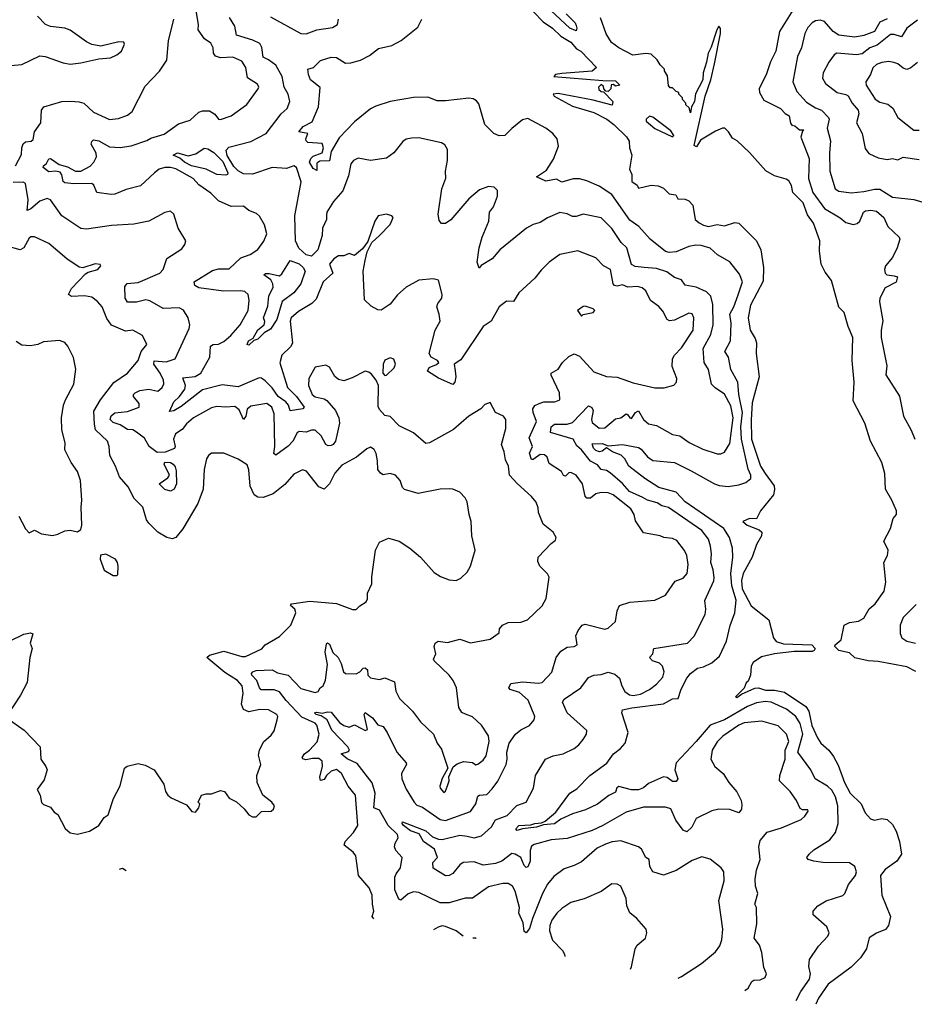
# Model space of a CAD drawing. Extents: x 1552294 to 1694791, y 811929 to 917222.
# Tile 457 of 643: x 1676322 to 1681327, y 826574 to 832082. Entities that reach past the tile are written whole.
import ezdxf

# ---------------------------------------------------------------- set-up
doc = ezdxf.new("R2010")
doc.units = 0

msp = doc.modelspace()

# ---------------------------------------------------------------- linework, layer by layer
at = {"layer": '0CON10XD'}
for points in [[(1680005.8, 826721.1), (1680025, 826730.6), (1680136.6, 826803.4), (1680215, 826868.6), (1680239.1, 826900.9), (1680250.4, 826935), (1680256.4, 826995), (1680232.9, 827155), (1680264.3, 827265), (1680262, 827315), (1680247.6, 827337.6), (1680185, 827386), (1680138.8, 827398.8), (1680085, 827379.5), (1679995, 827322.3), (1679925, 827296.7), (1679864.4, 827315), (1679847.5, 827345), (1679844.1, 827384.1), (1679826.1, 827396.1), (1679801.7, 827441.7), (1679783.8, 827455), (1679685, 827488.2), (1679636.9, 827483.1), (1679600.2, 827469.8), (1679552.5, 827447.5), (1679465, 827371.1), (1679425, 827350), (1679368.1, 827331.9), (1679310.5, 827289.5), (1679275, 827247.1), (1679246.4, 827193.6), (1679190.4, 827055), (1679175, 826997.5), (1679155, 826973.8), (1679145, 826982.5), (1679139.7, 827029.7), (1679115.5, 827085), (1679118.2, 827115), (1679095, 827206.7), (1679079.2, 827235), (1679055, 827249.5), (1679025, 827250), (1678945, 827230.8), (1678855, 827168.6), (1678815, 827167.5), (1678725, 827141.6), (1678675, 827142.5), (1678555, 827199.1), (1678525, 827203.9), (1678495, 827193.1), (1678455, 827156.2), (1678442.9, 827162.9), (1678420.5, 827215), (1678421.5, 827285), (1678427.9, 827305), (1678452.7, 827337.3), (1678462.2, 827395), (1678426.9, 827435), (1678419.3, 827455), (1678422.8, 827475), (1678438.9, 827505), (1678436.4, 827525), (1678383.4, 827575), (1678335, 827660), (1678303.3, 827673.3), (1678310.4, 827755), (1678293.4, 827813.4), (1678210.6, 827920.6), (1678155, 827948.3), (1678121.2, 827975), (1678161.8, 827988.2), (1678166.7, 827995), (1678158.8, 828015), (1678068.3, 828108.3), (1678042.3, 828165), (1678008.7, 828188.7), (1677981.5, 828195), (1677971.9, 828205), (1677985, 828208.4), (1678015, 828202.2), (1678045, 828210.2), (1678065, 828208.7), (1678111.2, 828151.2), (1678135, 828133.3), (1678164.7, 828125.3), (1678195, 828137.5), (1678235, 828116.7), (1678255, 828105.8), (1678267.6, 828112.4), (1678250, 828195), (1678255, 828205.7), (1678296.2, 828176.2), (1678325, 828137.1), (1678355, 828128), (1678378.9, 828095), (1678432.5, 827985), (1678483.6, 827925), (1678485.4, 827915), (1678459.2, 827865), (1678460, 827835), (1678485, 827777.8), (1678528.5, 827705), (1678545, 827688.8), (1678575, 827676.2), (1678675, 827608.4), (1678705, 827601.9), (1678845, 827653.5), (1678874.1, 827695.9), (1678885, 827738), (1678895.5, 827744.5), (1678935, 827748.5), (1678965, 827778.9), (1678998, 827822), (1679043.5, 827916.5), (1679050.3, 827945), (1679048.2, 827985), (1679061.1, 828035), (1679095.3, 828084.7), (1679125, 828108.9), (1679175, 828134.3), (1679200, 828165), (1679204.4, 828185), (1679166.2, 828276.2), (1679117.7, 828317.7), (1679065.7, 828335), (1679058.6, 828345), (1679070.8, 828369.2), (1679135, 828377.9), (1679225, 828370), (1679245, 828374.2), (1679298.6, 828431.4), (1679323.9, 828515), (1679349.8, 828550.2), (1679385, 828571.6), (1679425, 828576.7), (1679442, 828585), (1679434.3, 828635), (1679445.8, 828665), (1679468.8, 828695), (1679485, 828700), (1679595, 828672.5), (1679615, 828678), (1679655.7, 828715), (1679665.7, 828775), (1679677.5, 828805), (1679735, 828822.9), (1679875.9, 828834.1), (1679935, 828863.3), (1679988.8, 828941.2), (1680035, 828957.8), (1680057.3, 828985), (1680061.2, 829035), (1680054.6, 829085), (1680041.9, 829111.9), (1679998.5, 829168.5), (1679975, 829180), (1679925.4, 829185.4), (1679904.6, 829194.6), (1679812.4, 829212.4), (1679767.9, 829277.9), (1679759.1, 829315), (1679740.5, 829345), (1679642.9, 829425), (1679615, 829434.7), (1679575, 829437.3), (1679545, 829429.1), (1679515, 829404.7), (1679495, 829405.4), (1679486.5, 829416.5), (1679470.8, 829485), (1679435.5, 829535), (1679405, 829549.1), (1679395, 829547.5), (1679375, 829529.5), (1679365, 829531.4), (1679353.1, 829555), (1679285, 829600), (1679272.5, 829635), (1679258.1, 829648.1), (1679235, 829650.6), (1679195, 829621.4), (1679185, 829621.2), (1679173.5, 829656.5), (1679190.3, 829695), (1679173.4, 829743.4), (1679213.4, 829835), (1679194.6, 829885), (1679193.1, 829905), (1679205, 829923.5), (1679228, 829935), (1679255, 829944.5), (1679316.2, 829943.8), (1679344.2, 829955), (1679342.3, 829995), (1679295, 830092.7), (1679295.3, 830105), (1679335, 830127.1), (1679359.7, 830165), (1679395, 830198.3), (1679425, 830212), (1679455, 830200.6), (1679535, 830112.9), (1679605, 830085.8), (1679665, 830082.5), (1679755, 830050), (1679875, 830022.5), (1679927.7, 830022.3), (1679982.3, 830037.7), (1679996.2, 830055), (1679999.2, 830075), (1679972.3, 830142.3), (1679974.6, 830185), (1679985.6, 830205), (1680025, 830246.7), (1680090.4, 830345), (1680092.9, 830415), (1680085, 830436.9), (1680065, 830441.2), (1679985, 830400.4), (1679956.9, 830396.9), (1679944.5, 830405), (1679920.9, 830450.9), (1679897.4, 830477.4), (1679851.7, 830511.7), (1679824.7, 830564.7), (1679805, 830582.5), (1679778.7, 830588.7), (1679725, 830585.3), (1679695, 830598.5), (1679665, 830591.5), (1679650.6, 830595), (1679643.2, 830605), (1679627.3, 830685), (1679588.9, 830705), (1679545, 830750.6), (1679445, 830788.6), (1679345, 830768.1), (1679285, 830725.7), (1679238.9, 830681.1), (1679203.5, 830636.5), (1679115.4, 830554.6), (1679085, 830506.2), (1679045, 830508.2), (1679004.5, 830475), (1678960.6, 830395), (1678914.3, 830365), (1678789.8, 830180.2), (1678753.8, 830155), (1678758.4, 830118.4), (1678762.7, 830085), (1678756.2, 830053.8), (1678745, 830042), (1678666.2, 830076.2), (1678604.4, 830115), (1678613.4, 830136.6), (1678655, 830152.5), (1678666.4, 830165), (1678660, 830175), (1678623.8, 830193.8), (1678612.9, 830215), (1678646.2, 830345), (1678674.5, 830395), (1678669.2, 830435), (1678655.6, 830475), (1678661.9, 830495), (1678683.6, 830525), (1678685.5, 830545), (1678664.4, 830624.4), (1678635, 830632.7), (1678554.6, 830625.4), (1678484.6, 830585.4), (1678435, 830543.1), (1678395, 830491.1), (1678345, 830457.3), (1678325, 830459.6), (1678289.2, 830479.2), (1678250.6, 830515), (1678244.5, 830674.5), (1678255.6, 830735), (1678267.1, 830782.9), (1678292.5, 830835), (1678335.7, 830874.3), (1678395, 830936.2), (1678412.5, 830975), (1678404.2, 830985), (1678375, 830994.6), (1678328.6, 830985), (1678310, 830955), (1678269.5, 830840.5), (1678240.3, 830799.7), (1678195, 830763.3), (1678165, 830773.3), (1678135, 830760.8), (1678105, 830760.6), (1678079.2, 830745), (1678056, 830715), (1678074, 830665), (1678020, 830615), (1677981.7, 830518.3), (1677956.1, 830493.9), (1677881.1, 830448.9), (1677841.5, 830415), (1677835.5, 830395), (1677848, 830272), (1677837.7, 830252.3), (1677788.9, 830205), (1677777.6, 830162.4), (1677820.9, 830025), (1677871.5, 829975), (1677913.1, 829915), (1677905.6, 829904.4), (1677835, 829894.5), (1677825.2, 829925), (1677811, 829945), (1677768.7, 829975), (1677735, 830022.1), (1677695, 830061.6), (1677675, 830076.2), (1677662.2, 830077.8), (1677545, 830029.1), (1677455, 830039.5), (1677345, 830011.2), (1677225, 829917.4), (1677185, 829894.2), (1677161.2, 829891.2), (1677183.8, 829945), (1677216.4, 829973.6), (1677246.5, 830015), (1677249, 830035), (1677235, 830079.2), (1677304.8, 830085.2), (1677336.2, 830105), (1677386.2, 830195), (1677390, 830255), (1677405, 830265.5), (1677435, 830267.7), (1677465, 830281.3), (1677503.9, 830315), (1677555, 830374.6), (1677600.5, 830455), (1677606.9, 830513.1), (1677600, 830545), (1677581.4, 830561.4), (1677555, 830566), (1677463.1, 830563.1), (1677325, 830581.6), (1677302.7, 830595), (1677298.5, 830615), (1677400.3, 830679.7), (1677435, 830687.8), (1677495, 830689.2), (1677559.9, 830750.1), (1677612, 830768), (1677653.6, 830796.4), (1677687.8, 830842.2), (1677705.4, 830884.6), (1677691.2, 830935), (1677663, 830983), (1677647.2, 830997.2), (1677604.6, 831014.6), (1677575, 831039.2), (1677505, 831037.5), (1677435, 831069.5), (1677391.7, 831111.7), (1677325, 831158.5), (1677292.8, 831192.8), (1677195, 831247.5), (1677165, 831255.9), (1677134.8, 831255.2), (1677103.3, 831245), (1677076.2, 831225), (1676997.3, 831152.7), (1676918.3, 831131.7), (1676855, 831105.6), (1676833.4, 831103.4), (1676754.5, 831114.5), (1676736.7, 831156.7), (1676725.4, 831165.4), (1676625, 831163.5), (1676575, 831168.9), (1676566, 831176), (1676558.6, 831215), (1676548.2, 831228.2), (1676525, 831234.8), (1676485, 831230.6), (1676453.5, 831255), (1676454.5, 831265), (1676472.2, 831277.8), (1676485, 831303.1), (1676495, 831305.3), (1676542.1, 831272.1), (1676588.7, 831258.7), (1676635, 831234.4), (1676664.7, 831235.3), (1676716.6, 831263.4), (1676736.2, 831285), (1676751.5, 831315), (1676749.5, 831335), (1676722.5, 831385), (1676725, 831401.3), (1676735, 831410.2), (1676765, 831403.5), (1676825, 831370.7), (1676885, 831367.5), (1676945, 831375.5), (1677033.9, 831406.1), (1677055, 831419.2), (1677130.8, 831440.8), (1677210.9, 831499.1), (1677275, 831520.8), (1677325, 831564.2), (1677345, 831571.4), (1677385, 831572), (1677413.1, 831553.1), (1677435, 831525.7), (1677445, 831523.1), (1677505, 831544.5), (1677592.2, 831607.8), (1677655.8, 831695), (1677659.2, 831705), (1677652.1, 831722.1), (1677597.3, 831757.3), (1677587.3, 831815), (1677565, 831850), (1677515, 831872.7), (1677445, 831868.5), (1677417, 831877), (1677406.2, 831895), (1677405.3, 831925.3), (1677390.8, 831950.8), (1677355.6, 831975), (1677320.3, 832025), (1677322.1, 832055), (1677303.2, 832165)], [(1676191.1, 831818.9), (1676335, 831832.1), (1676435, 831878.9), (1676465, 831876.9), (1676565, 831841.5), (1676605, 831833.3), (1676665, 831840), (1676765, 831863.3), (1676830.5, 831869.5), (1676866.2, 831885), (1676891.2, 831905), (1676908.8, 831945), (1676905, 831956.7), (1676877.3, 831957.3), (1676776.3, 831933.7), (1676725, 831943.5), (1676695, 831958.1), (1676605, 832023.2), (1676573.8, 832035), (1676494.7, 832044.7), (1676467.1, 832055), (1676422.5, 832102.5)], [(1680379.2, 826651.1), (1680397.5, 826665), (1680418.3, 826701.7), (1680430, 826710), (1680465, 826712), (1680492.5, 826725), (1680500, 826745), (1680485, 826780), (1680474.3, 826865), (1680460.8, 826905), (1680430.8, 826945), (1680446.5, 827025), (1680444.2, 827115), (1680434.3, 827135), (1680451.5, 827195), (1680439.7, 827235), (1680437.6, 827275), (1680444.1, 827325), (1680464.6, 827385), (1680456.9, 827455), (1680465, 827491.2), (1680505, 827536.9), (1680585, 827560.6), (1680695, 827608.8), (1680715, 827626.2), (1680733.3, 827655), (1680731.7, 827661.7), (1680701.4, 827661.4), (1680688.8, 827668.8), (1680668, 827715), (1680632.5, 827765), (1680573.3, 827825), (1680574.5, 827855), (1680604.5, 827945), (1680604, 827995), (1680624.7, 828045), (1680611.5, 828085), (1680565, 828132.2), (1680475, 828158.2), (1680375, 828149.3), (1680345, 828135.9), (1680255.6, 828075), (1680225, 828043.1), (1680195.5, 827995), (1680188.1, 827945), (1680210.8, 827905), (1680258, 827865), (1680288.8, 827815), (1680335, 827763.3), (1680359.2, 827715), (1680362.3, 827692.3), (1680360, 827665), (1680345, 827646.2), (1680295, 827663.3), (1680233.4, 827666.6), (1680195, 827657.1), (1680106.9, 827613.1), (1680082.2, 827565), (1680055, 827539.3), (1680035, 827548.8), (1679992.9, 827605), (1679965, 827668.1), (1679935, 827677.5), (1679813, 827677), (1679715, 827648.8), (1679585, 827574.2), (1679525, 827546.8), (1679385, 827501.2), (1679295, 827494.7), (1679200.9, 827469.1), (1679185, 827458.6), (1679177.7, 827435), (1679178.2, 827375), (1679165, 827343.1), (1679155, 827340.4), (1679145, 827350), (1679125.2, 827395.2), (1679095, 827414), (1679075, 827418.2), (1679020, 827375), (1678985, 827362.2), (1678915, 827353.4), (1678865, 827370.5), (1678802.8, 827367.2), (1678784.7, 827355.3), (1678745, 827305.3), (1678725, 827295.3), (1678705, 827293.9), (1678636.3, 827336.3), (1678633.1, 827366.9), (1678660, 827395), (1678642, 827442), (1678580.7, 827485), (1678557.1, 827527.1), (1678509.5, 827545), (1678468.9, 827575), (1678461.1, 827585), (1678463.3, 827595), (1678594.4, 827545), (1678631.9, 827511.9), (1678665, 827498), (1678685, 827497.1), (1678785, 827521.1), (1678825.5, 827514.5), (1678865, 827504.7), (1678905, 827516.1), (1678962.2, 827567.8), (1678984.2, 827605.8), (1679049.1, 827630.9), (1679104.2, 827685.8), (1679155.7, 827704.3), (1679196.9, 827783.1), (1679207.5, 827855), (1679264.4, 827945), (1679306, 827964), (1679362, 827975), (1679424.2, 828005), (1679450.6, 828025), (1679474.4, 828055), (1679493.1, 828085), (1679495.7, 828105), (1679385.4, 828205), (1679358.9, 828265), (1679368, 828282), (1679461.4, 828345), (1679505, 828402.5), (1679534.3, 828415.7), (1679575, 828418.6), (1679615, 828432), (1679651.7, 828421.7), (1679677.9, 828397.9), (1679691.4, 828355), (1679708.2, 828325), (1679733.3, 828305), (1679755, 828301.9), (1679795, 828309.7), (1679846.4, 828335), (1679884.5, 828365), (1679920.4, 828405), (1679927.9, 828435), (1679919.1, 828465), (1679902.2, 828482.2), (1679861.9, 828495), (1679845.8, 828515), (1679863.8, 828535), (1679870, 828565), (1680057.8, 828595), (1680095, 828633.1), (1680156.4, 828755), (1680160.5, 828785), (1680155, 828832.5), (1680205, 828944), (1680207.9, 828962.1), (1680202.9, 829005), (1680188.2, 829045), (1680192, 829095), (1680186.6, 829136.6), (1680175, 829175.6), (1680138.2, 829225), (1679952.6, 829352.6), (1679915, 829361.9), (1679889, 829379), (1679835, 829394.3), (1679808.4, 829408.4), (1679733.3, 829443.3), (1679695, 829487.8), (1679625, 829547.3), (1679605, 829559.6), (1679575, 829566.2), (1679555, 829591.2), (1679515, 829613.4), (1679465, 829676.8), (1679438.9, 829698.9), (1679418.8, 829735), (1679292.4, 829772.4), (1679296, 829805), (1679315, 829820), (1679385, 829819.4), (1679415, 829828.3), (1679505, 829921.9), (1679523.3, 829913.3), (1679531.5, 829895), (1679521.4, 829845), (1679525, 829829.4), (1679565, 829796.5), (1679595, 829798.9), (1679655, 829848.6), (1679685.8, 829855), (1679715, 829877.3), (1679723.6, 829873.6), (1679735, 829854.6), (1679745, 829852), (1679768.2, 829885), (1679785, 829894.4), (1679813.1, 829845), (1679840.7, 829820.7), (1679885, 829811.5), (1679975, 829761.8), (1679995, 829758.5), (1680015, 829753.8), (1680066.8, 829716.8), (1680145, 829678.8), (1680225, 829653.1), (1680245, 829652.7), (1680265, 829663.1), (1680295, 829712), (1680313.6, 829855), (1680301.2, 829921.2), (1680265, 829987.8), (1680212.3, 830022.3), (1680193, 830043), (1680176.2, 830125), (1680151.8, 830165), (1680146.6, 830243.4), (1680189.1, 830320.9), (1680201.2, 830375), (1680199.7, 830489.7), (1680189.6, 830535), (1680165, 830559.1), (1680106.2, 830585), (1680045, 830597.5), (1680025, 830626), (1679985, 830640.6), (1679942.3, 830672.3), (1679885, 830689.4), (1679815.3, 830695.3), (1679765, 830701.5), (1679745, 830712.2), (1679719.6, 830805), (1679687.1, 830835), (1679635, 830914.5), (1679575, 830974.4), (1679475, 830994.6), (1679435, 830981.1), (1679415, 830981.5), (1679385, 830995.5), (1679345, 831002.7), (1679275, 830973.8), (1679235, 830946.7), (1679195, 830935.7), (1679157.5, 830915), (1679008.6, 830795), (1678965.5, 830744.5), (1678903.8, 830706.2), (1678892.5, 830692.5), (1678882.5, 830725), (1678892.7, 830805), (1678910, 830865), (1678947.1, 830955), (1678950.4, 831005), (1678973.5, 831035), (1678995.6, 831095), (1678995.6, 831125.6), (1678976.7, 831145), (1678945, 831148), (1678895, 831130.8), (1678835, 831080), (1678735, 830962.5), (1678705, 830942.5), (1678681.7, 830941.7), (1678668.3, 830958.3), (1678662.9, 830995), (1678684.6, 831135), (1678706.5, 831195), (1678704.5, 831235), (1678715.6, 831295), (1678715.7, 831355.7), (1678701.2, 831381.2), (1678682.3, 831392.3), (1678555, 831422), (1678515, 831420), (1678485, 831414), (1678465, 831401.4), (1678415, 831337.5), (1678375, 831308), (1678285, 831294.3), (1678215, 831306.9), (1678190, 831295), (1678174.7, 831275), (1678160.9, 831209.1), (1678130.7, 831125), (1678078.2, 831065), (1678040.9, 831005), (1678037.9, 830987.9), (1678038.9, 830965), (1678017.1, 830915), (1678014, 830875), (1677991.1, 830795), (1677955, 830759.8), (1677925, 830766.9), (1677883.1, 830803.1), (1677864.7, 830845), (1677860.9, 830985), (1677896.2, 831175), (1677871.4, 831255), (1677855, 831264.3), (1677815, 831250.4), (1677735.2, 831255.2), (1677625, 831217.5), (1677575, 831219.2), (1677545, 831237.2), (1677520.8, 831260.8), (1677482.8, 831322.8), (1677477.5, 831352.5), (1677491.8, 831368.2), (1677615, 831400.8), (1677700.5, 831445), (1677785, 831554.5), (1677819.5, 831585), (1677833.8, 831625), (1677824.6, 831665), (1677801.1, 831705), (1677790, 831765), (1677755, 831827.2), (1677715, 831857.8), (1677685, 831871.4), (1677677, 831927), (1677665, 831948.8), (1677627.2, 831967.2), (1677534.3, 831995), (1677526.2, 832045), (1677496.4, 832095)], [(1677725, 832097.1), (1677895.6, 832004.4), (1677925, 832003.5), (1677985.4, 832024.6), (1678072, 832038), (1678100.8, 832055), (1678105.3, 832085.3)], [(1679197.1, 832125), (1679250.6, 832070.6), (1679303.3, 832035), (1679350.3, 831990.3), (1679405, 831955.7), (1679438, 831918), (1679462.5, 831905), (1679550, 831815), (1679525, 831794), (1679355, 831780.8), (1679320, 831775), (1679310, 831765), (1679585, 831742.5), (1679655, 831740), (1679680, 831715), (1679655, 831710), (1679645, 831720), (1679631.7, 831718.3), (1679630, 831695), (1679615, 831680), (1679601.7, 831681.7), (1679590, 831695), (1679588.3, 831708.3), (1679575, 831720), (1679560, 831705), (1679561.7, 831691.7), (1679575, 831680), (1679588.3, 831678.3), (1679640, 831625), (1679637, 831603), (1679531.2, 831631.2), (1679335, 831670), (1679307.5, 831665), (1679313.3, 831655), (1679415, 831597.5), (1679535, 831562), (1679606.7, 831525), (1679646.7, 831495), (1679716.4, 831426.4), (1679731.7, 831401.7), (1679733.3, 831365), (1679746.7, 831325), (1679733.3, 831245), (1679746.7, 831216.7), (1679747.5, 831177.5), (1679776.4, 831156.4), (1679785, 831140), (1679855, 831157.1), (1679895, 831152.9), (1679925, 831138.9), (1679955, 831107.7), (1679992.5, 831102.5), (1680005, 831079.5), (1680045, 831077.5), (1680065, 831068), (1680088, 831045), (1680101.9, 830965), (1680122.9, 830945), (1680147, 830933), (1680175, 830924.2), (1680225, 830936.1), (1680265, 830928.2), (1680322.6, 830947.4), (1680345, 830944.3), (1680444.6, 830844.6), (1680469.5, 830795), (1680483.8, 830695), (1680481.2, 830618.8), (1680410, 830485), (1680397.3, 830415), (1680409.2, 830345), (1680437.9, 830297.9), (1680444.2, 830275), (1680442.9, 830215), (1680459.3, 830085), (1680420.5, 829939.5), (1680414.4, 829844.4), (1680416.9, 829735), (1680466.8, 829585), (1680493.2, 829543.2), (1680542.4, 829475), (1680546, 829454), (1680539.2, 829425), (1680466.2, 829335), (1680445, 829290), (1680405, 829290.9), (1680368, 829275), (1680392.7, 829255), (1680459, 829229), (1680474.3, 829215), (1680471.9, 829195), (1680445, 829146.2), (1680420.4, 829075), (1680369.8, 828985), (1680360.6, 828945), (1680365, 828898.9), (1680415, 828804), (1680513.8, 828725), (1680538.8, 828625), (1680553.6, 828603.6), (1680595, 828591.2), (1680754, 828586), (1680773.4, 828565), (1680767.3, 828552.7), (1680755, 828548.2), (1680655, 828548.3), (1680545, 828533.9), (1680472.8, 828517.2), (1680425, 828485.7), (1680415, 828466.7), (1680411.2, 828415), (1680398.3, 828381.7), (1680387.5, 828372.5), (1680375, 828342.5), (1680327.5, 828295), (1680335, 828290), (1680360, 828310), (1680435, 828342.5), (1680455, 828344.3), (1680495, 828331.8), (1680545, 828331.4), (1680600.4, 828320.4), (1680720.1, 828240.1), (1680737.4, 828215), (1680753.6, 828133.6), (1680786.4, 828065), (1680804.5, 828035), (1680849.1, 827995), (1680875, 827960.6), (1680901.3, 827911.3), (1680936, 827815), (1680968.7, 827755), (1681030.4, 827695), (1681052, 827645), (1681082.1, 827612.1), (1681105, 827604.2), (1681145.7, 827614.3), (1681175, 827608.6), (1681205, 827580.8), (1681225, 827543.3), (1681243.6, 827485), (1681255.4, 827415), (1681229.3, 827375), (1681165, 827328.6), (1681138.4, 827295), (1681145.2, 827185), (1681193.5, 827065), (1681182.5, 827015), (1681166.3, 826993.7), (1681115, 826971.4), (1681074.5, 826945.5), (1681059.3, 826885), (1681025.9, 826834.1), (1680975, 826782.5), (1680845, 826686.2), (1680791.9, 826608.1), (1680776.7, 826574.3)], [(1679380, 832115), (1679430, 832065), (1679435, 832050), (1679440, 832035), (1679435, 832020), (1679400, 832035), (1679293, 832133)], [(1681335, 828435.5), (1681285, 828462), (1681125, 828491.2), (1681070, 828495), (1680995, 828513.3), (1680965, 828540.9), (1680905, 828554.3), (1680882.2, 828575), (1680884.6, 828585), (1680917.8, 828612.2), (1680935.5, 828695), (1680965, 828710), (1681015, 828717.8), (1681045, 828734.2), (1681075, 828786.7), (1681108, 828815), (1681158.8, 828885), (1681168, 828935), (1681156.7, 829045), (1681176.7, 829085), (1681181.2, 829115), (1681156.7, 829165), (1681193.7, 829236.3), (1681208.9, 829291.1), (1681226.9, 829315), (1681226.9, 829335), (1681202, 829395), (1681166.4, 829456.4), (1681163.2, 829543.2), (1681145.7, 829605), (1681081.4, 829725), (1681050, 829825), (1680985, 829950), (1680990.5, 830055), (1680979.4, 830175), (1680982.9, 830305), (1680956.6, 830366.6), (1680934.2, 830444.2), (1680904.2, 830474.2), (1680863.9, 830623.9), (1680829.3, 830669.3), (1680806.7, 830715), (1680797, 830787), (1680798, 830845), (1680763.4, 830943.4), (1680730.7, 830990.7), (1680705, 831057.3), (1680648.1, 831115), (1680640, 831155), (1680625, 831181.2), (1680610.5, 831190.5), (1680545, 831208), (1680496.6, 831236.6), (1680405, 831338.8), (1680336.7, 831405), (1680310, 831420), (1680288, 831455), (1680266.7, 831475), (1680255, 831476), (1680215, 831459.2), (1680131.7, 831408.3), (1680108.8, 831371.2), (1680095, 831377.5), (1680157.1, 831655), (1680189.2, 831745), (1680209.2, 831835), (1680242.5, 832005), (1680242.5, 832032.5), (1680234.5, 832045.5), (1680221.8, 832025), (1680191.4, 831928.6), (1680174.5, 831895.5), (1680165.6, 831844.4), (1680145.6, 831785), (1680143.8, 831745), (1680103, 831667), (1680096.7, 831625), (1680080, 831595), (1680075, 831560), (1680068.3, 831588.3), (1680050, 831605), (1680050, 831615), (1680030, 831635), (1680030, 831645), (1680010, 831665), (1680010, 831675), (1679995, 831680), (1679975, 831700), (1679961.7, 831701.7), (1679953, 831713), (1679947, 831767), (1679930, 831795), (1679930, 831805), (1679905, 831830), (1679888.3, 831858.3), (1679855, 831890), (1679825, 831892.5), (1679753, 831883), (1679673.9, 831923.9), (1679633.3, 831955), (1679603.2, 832003.2), (1679571.5, 832091.5)], [(1680647.1, 832135), (1680573.3, 832015), (1680552.5, 831905), (1680523, 831847), (1680501.3, 831778.7), (1680460, 831695), (1680462, 831675), (1680485, 831632.5), (1680578.6, 831585), (1680605, 831557.8), (1680626.9, 831545), (1680635, 831503.3), (1680642.6, 831492.6), (1680658.7, 831488.7), (1680685, 831465.6), (1680710, 831465), (1680701.2, 831458.8), (1680692.2, 831425), (1680738.4, 831305), (1680735, 831194), (1680760.4, 831115), (1680824, 831025), (1680913.3, 830973.3), (1680945, 830947.3), (1680985, 830936.4), (1681007.6, 830942.4), (1681023.3, 830955), (1681043.6, 831005), (1681055, 831012.1), (1681085, 831016.4), (1681115, 831011.5), (1681156.2, 830975), (1681178.8, 830925), (1681243.3, 830865), (1681246.2, 830855), (1681231.2, 830805), (1681205, 830751.2), (1681165.8, 830705), (1681160, 830685), (1681164.3, 830665), (1681174.5, 830654.5), (1681215, 830649.2), (1681233.5, 830643.5), (1681226.2, 830613.8), (1681165, 830582.2), (1681134.5, 830525), (1681133.3, 830503.3), (1681152.1, 830397.9), (1681141.1, 830345), (1681142.1, 830305), (1681172.9, 830145), (1681168.8, 830095), (1681245.4, 829975.4), (1681266.5, 829865), (1681310.6, 829785), (1681330, 829735)], [(1681175, 832086.5), (1681135, 832068.9), (1681105, 832016.1), (1681045, 831992.7), (1680995, 831984.2), (1680905, 831995.8), (1680873.3, 832015), (1680825, 832070.9), (1680800.2, 832080.2), (1680775, 832076.2), (1680755, 832063.8), (1680731.5, 832038.5), (1680714, 832005), (1680696.6, 831925), (1680674.7, 831875.3), (1680648.5, 831735), (1680670.5, 831680.5), (1680725, 831620.9), (1680775, 831588.2), (1680808.2, 831575), (1680847.2, 831535), (1680850.6, 831525), (1680840.4, 831475), (1680859.3, 831405), (1680853.3, 831335), (1680854.7, 831235), (1680884.4, 831135), (1680905, 831123.5), (1680975, 831113.5), (1681045, 831120), (1681105, 831134.6), (1681133.6, 831133.6), (1681205, 831088.8), (1681325, 831076.2), (1681388.1, 831058.1)], [(1676298.5, 831265), (1676331.7, 831328.3), (1676333.4, 831365), (1676342.3, 831387.7), (1676355, 831398.1), (1676387.1, 831402.9), (1676397.8, 831412.2), (1676404.4, 831455), (1676440, 831505), (1676443.8, 831575), (1676456.7, 831595), (1676557.5, 831625), (1676606.4, 831626.4), (1676655, 831623.3), (1676681.2, 831615), (1676736, 831565), (1676825, 831524.4), (1676875, 831529.4), (1676925, 831547.5), (1676950.9, 831569.1), (1677025, 831710), (1677105, 831793.8), (1677145.7, 831855), (1677154.5, 831964.5), (1677185.4, 832085)], [(1680667.2, 826595.5), (1680693.1, 826646.9), (1680740.4, 826715), (1680746.4, 826745), (1680736.9, 826785), (1680740.8, 826825), (1680790.9, 826899.1), (1680844, 826955), (1680850.8, 826975), (1680838.3, 827008.3), (1680762, 827075), (1680760.8, 827095), (1680788, 827125), (1680835, 827152.9), (1680927.1, 827182.9), (1680937.8, 827195), (1680958.8, 827245), (1680999.1, 827295), (1681003.3, 827315), (1680994.2, 827345), (1680965, 827365.6), (1680815, 827368.1), (1680765.9, 827375.9), (1680733.3, 827385), (1680726.7, 827395), (1680738.8, 827415), (1680765, 827438.6), (1680855, 827494.6), (1680887.1, 827535), (1680901.3, 827585), (1680898.7, 827685), (1680885.5, 827734.5), (1680865, 827771.5), (1680841.1, 827795), (1680772.2, 827835), (1680748.8, 827885), (1680675, 827984.4), (1680703, 828085), (1680689.6, 828145), (1680665, 828184.7), (1680611.5, 828225), (1680525.7, 828265), (1680495, 828269), (1680445, 828261), (1680395, 828241), (1680265, 828165.4), (1680185.6, 828135), (1680106.2, 828043.8), (1679995.4, 827925), (1679986.7, 827885), (1680004.2, 827835), (1679995, 827820.8), (1679975, 827820.9), (1679945, 827842.5), (1679925, 827846.2), (1679840.9, 827809.1), (1679812.9, 827785), (1679785, 827773.2), (1679744.5, 827774.5), (1679675, 827793.3), (1679663.3, 827785), (1679655, 827761.2), (1679618.2, 827741.8), (1679555, 827694.5), (1679488.1, 827661.9), (1679415, 827640.7), (1679350.5, 827609.5), (1679315, 827583.4), (1679252.3, 827577.7), (1679213.3, 827565), (1679135, 827555.7), (1679105, 827546), (1679097.5, 827555), (1679115, 827575.3), (1679182.1, 827577.9), (1679205, 827586.2), (1679241.4, 827588.6), (1679261.3, 827598.7), (1679321.1, 827648.9), (1679399.5, 827755), (1679439.5, 827779.5), (1679511.5, 827855), (1679607.2, 827922.8), (1679644.3, 827975), (1679684, 828006), (1679709.4, 828035), (1679726.2, 828095), (1679691.4, 828205), (1679695, 828221.2), (1679746.6, 828233.4), (1679925, 828254.5), (1679975, 828282.2), (1680005.4, 828284.6), (1680022.7, 828337.3), (1680055, 828398.9), (1680075.7, 828424.3), (1680115, 828454.1), (1680148.3, 828461.7), (1680195.4, 828484.6), (1680237.4, 828522.6), (1680277.5, 828605), (1680297.2, 828692.8), (1680323.5, 828765), (1680331.6, 828835), (1680305.6, 828914.4), (1680300.8, 828985), (1680312.9, 829075), (1680310.4, 829125), (1680293.6, 829185), (1680261.8, 829235), (1680045, 829385.9), (1679995, 829438.8), (1679897.1, 829465), (1679819.4, 829515), (1679730.8, 829585), (1679707.3, 829625), (1679686.8, 829646.8), (1679638.7, 829665), (1679605, 829687.5), (1679581.8, 829668.2), (1679566, 829664), (1679545, 829671.3), (1679532.3, 829685), (1679525, 829710), (1679581.1, 829711.1), (1679615, 829698), (1679695.3, 829705.3), (1679785, 829689.4), (1679800.1, 829680.1), (1679835, 829637.5), (1679865, 829616.5), (1679985, 829604.6), (1680079.3, 829559.3), (1680209.2, 829485), (1680235, 829476.2), (1680285, 829471.2), (1680345, 829480), (1680385, 829493.3), (1680411.9, 829515), (1680412.1, 829535), (1680398.3, 829568.3), (1680360.1, 829735), (1680356.7, 829805), (1680365.8, 829885), (1680345.5, 829985), (1680339.3, 830055), (1680301.3, 830125), (1680288, 830195), (1680266.5, 830225), (1680298.3, 830285), (1680302, 830385), (1680294.8, 830435), (1680317.6, 830475), (1680342.1, 830542.1), (1680365.3, 830615), (1680349.4, 830659.4), (1680295, 830726.9), (1680226, 830766), (1680185, 830803.5), (1680135, 830818.8), (1680105, 830820), (1680065, 830813.5), (1679995, 830783.2), (1679955, 830780), (1679935, 830784.5), (1679850, 830855), (1679786.7, 830925), (1679735, 830960), (1679635, 831103.2), (1679565, 831150), (1679495, 831181), (1679455, 831191.3), (1679419.1, 831190.9), (1679355, 831173.3), (1679325, 831189.5), (1679265, 831179.1), (1679212.9, 831202.9), (1679268.9, 831241.1), (1679308.2, 831301.8), (1679336.5, 831375), (1679329.4, 831415), (1679305.7, 831445), (1679265.8, 831475), (1679165, 831528.6), (1679135, 831522.5), (1679075, 831474.2), (1679036.2, 831433.8), (1679005, 831432.5), (1678975, 831444.4), (1678925, 831496), (1678891.7, 831611.7), (1678878.6, 831628.6), (1678859.5, 831639.5), (1678835, 831643.5), (1678705, 831627.5), (1678658, 831628), (1678605, 831648.8), (1678525, 831647.5), (1678395, 831624.4), (1678315, 831598.5), (1678285, 831582.5), (1678195, 831510), (1678108.8, 831421.2), (1678064.7, 831345), (1678055, 831293.1), (1678001.5, 831291.5), (1677985, 831278.8), (1677985, 831238.1), (1677965, 831250), (1677943.6, 831285), (1677951, 831305), (1677965, 831318.2), (1678015, 831338), (1678022.5, 831365), (1678015, 831390), (1677935, 831394.5), (1677924, 831404), (1677922.7, 831415), (1677934, 831445), (1677883.8, 831455), (1677908.5, 831485), (1677958.8, 831511.2), (1677994.7, 831595), (1678003.2, 831703.2), (1677950, 831745), (1677937.1, 831775), (1677934.4, 831805.6), (1677966.7, 831815), (1678005, 831852.9), (1678065, 831872.5), (1678095, 831870.4), (1678145, 831839.6), (1678175, 831840.8), (1678229.2, 831855), (1678278.9, 831881.1), (1678328.7, 831921.3), (1678405, 831937.1), (1678456.2, 831965), (1678549.8, 832040.2), (1678571.5, 832085)], [(1681345, 832079.7), (1681285.2, 832034.8), (1681255, 831986.5), (1681215, 831998.4), (1681195, 831998.2), (1681120, 831940), (1681078, 831925), (1681035, 831891.2), (1681004.8, 831884.8), (1680893.8, 831895), (1680879.2, 831885), (1680848.6, 831845), (1680818.1, 831785), (1680814.5, 831755), (1680830.8, 831725), (1680895, 831674.3), (1680945, 831664.4), (1680956.7, 831656.7), (1680979.5, 831615), (1681012.7, 831575), (1681016.4, 831555), (1681004.4, 831505), (1681035.7, 831445), (1681052.3, 831362.3), (1681073, 831333), (1681125, 831308.9), (1681175, 831299.2), (1681205, 831305.3), (1681235, 831298.9), (1681265, 831313.3), (1681355, 831299.6)], [(1681345, 831843.1), (1681307.8, 831812.2), (1681285, 831803.6), (1681265, 831810), (1681235.3, 831835.3), (1681212.6, 831842.6), (1681185, 831847.9), (1681145, 831842.5), (1681115, 831830.4), (1681095, 831812.2), (1681081.8, 831775), (1681056.2, 831735), (1681057.7, 831715), (1681107.8, 831637.8), (1681135, 831620.9), (1681179.1, 831609.1), (1681207.9, 831587.9), (1681235.8, 831535), (1681325, 831463.6), (1681355, 831463.8)], [(1679975, 831426), (1679982.5, 831435), (1679965, 831460), (1679865, 831536.7), (1679845, 831542.5), (1679827.5, 831525), (1679827.5, 831515), (1679875, 831473.3), (1679975, 831426)], [(1677475, 831212.5), (1677425, 831216.8), (1677365, 831246.2), (1677283.8, 831265), (1677243.5, 831285), (1677217.8, 831307.8), (1677180, 831325), (1677205, 831337.3), (1677265, 831321.1), (1677307.6, 831332.4), (1677355, 831362.7), (1677375, 831359.2), (1677408.4, 831338.4), (1677458.7, 831288.7), (1677486.5, 831225), (1677484, 831216), (1677475, 831212.5)], [(1678302.9, 827052.9), (1678294.2, 827065), (1678304.3, 827095), (1678295.6, 827135), (1678294.3, 827185), (1678276.9, 827225), (1678216.9, 827295), (1678201.9, 827405), (1678187.5, 827425), (1678137.1, 827465), (1678143.3, 827485), (1678190, 827535), (1678213.3, 827575), (1678201.5, 827745), (1678159.2, 827795), (1678122.7, 827865), (1678095, 827886.9), (1678065, 827878.8), (1678039.5, 827855), (1678025, 827831.8), (1678005, 827826.9), (1678001, 827845), (1678015.6, 827905.6), (1678014.3, 827934.3), (1677995, 827949.1), (1677960.2, 827949.8), (1677922.7, 827942.7), (1677906.6, 827946.6), (1677903.2, 827955), (1677914.7, 827975), (1677942.8, 827995), (1677986.6, 828043.4), (1677996.9, 828085), (1677984.7, 828135), (1677975, 828146.1), (1677900.4, 828180.4), (1677813.1, 828273.1), (1677775, 828323), (1677745, 828333.2), (1677673.5, 828333.5), (1677663.8, 828343.8), (1677648.1, 828385), (1677620.7, 828415), (1677618.9, 828425), (1677626.1, 828435), (1677645, 828441.3), (1677734.5, 828444.5), (1677765, 828428.4), (1677825, 828414.6), (1677895, 828340.9), (1677975, 828318.5), (1677992, 828325), (1678003.3, 828345), (1678020, 828355), (1678032.8, 828387.2), (1678044.7, 828475.3), (1678030.3, 828545), (1678038.5, 828591.5), (1678045, 828596.9), (1678055, 828588.5), (1678075, 828542.9), (1678104.1, 828514.1), (1678120.8, 828480.8), (1678133.9, 828433.9), (1678144.6, 828424.6), (1678205, 828423.6), (1678225, 828434.6), (1678243.3, 828455), (1678255, 828456.5), (1678267.5, 828445), (1678270, 828415), (1678285, 828400.6), (1678335, 828391.1), (1678365, 828400), (1678418.8, 828378.8), (1678425.7, 828325.7), (1678448, 828285), (1678520, 828215), (1678564.1, 828154.1), (1678638, 828085), (1678658, 828035), (1678681.7, 828001.7), (1678717.5, 827895), (1678685, 827836.7), (1678672.5, 827795), (1678675, 827782.5), (1678695, 827760), (1678705, 827767.5), (1678716, 827796), (1678725.8, 827825), (1678723.6, 827846.4), (1678747, 827903), (1678770.5, 827919.5), (1678805, 827932.5), (1678855, 827926.2), (1678875, 827913.8), (1678885, 827916.7), (1678915, 827940), (1678931.5, 827965), (1678948.8, 828045), (1678945.3, 828075.3), (1678905.7, 828135.7), (1678855, 828183.3), (1678817, 828197), (1678795, 828206.2), (1678779.2, 828235), (1678765.9, 828344.1), (1678748.1, 828385), (1678725.5, 828415), (1678640.4, 828495), (1678638.1, 828505), (1678650, 828535), (1678641.2, 828575), (1678646.1, 828593.9), (1678664.2, 828605.8), (1678715, 828599.1), (1678785, 828616.7), (1678845, 828595.8), (1678955, 828617.5), (1679005, 828652.5), (1679007.5, 828675), (1679022.5, 828695), (1679055, 828709.2), (1679125, 828712.5), (1679162.5, 828725), (1679245.8, 828804.2), (1679267.5, 828845), (1679283.6, 828963.6), (1679275, 828982.5), (1679232.5, 829025), (1679220.7, 829050.7), (1679222.5, 829075), (1679295, 829152.5), (1679319.3, 829170.7), (1679323.3, 829185), (1679305.9, 829215.9), (1679250.6, 829260.6), (1679225.6, 829325), (1679222.3, 829352.3), (1679212.3, 829382.3), (1679186.2, 829415), (1679105, 829487.5), (1679063.1, 829535), (1679057.8, 829585), (1679039.7, 829619.7), (1679033.1, 829665), (1679018.2, 829705), (1679041.1, 829795), (1679041.4, 829845), (1679028.8, 829865), (1678983.8, 829885), (1678955, 829940), (1678925, 829928.8), (1678902, 829905), (1678835, 829864.5), (1678749.9, 829790.1), (1678615, 829715.6), (1678595, 829711.9), (1678525, 829771.1), (1678445, 829810.3), (1678395, 829862.5), (1678365, 829868), (1678335, 829900.6), (1678327.8, 829917.8), (1678329.5, 830035), (1678316.4, 830066.4), (1678289.7, 830099.7), (1678275, 830111.1), (1678255, 830115.6), (1678182.2, 830077.8), (1678135, 830062.5), (1678105, 830070), (1678085, 830086.7), (1678055, 830138.8), (1678035, 830150), (1677975, 830137.5), (1677940, 830075), (1677937.9, 830035), (1677959.1, 829985), (1677975, 829973.2), (1678025, 829961.9), (1678041.3, 829951.3), (1678089.2, 829895), (1678107.3, 829855), (1678110.8, 829825), (1678088.8, 829725), (1678076.2, 829705), (1678065, 829699.2), (1678048.2, 829698.2), (1678035.3, 829705.3), (1678009.4, 829755), (1677975, 829785.3), (1677955, 829785.3), (1677925, 829773.9), (1677885, 829777.5), (1677875, 829771.4), (1677850, 829725), (1677825, 829696.2), (1677755, 829646.2), (1677743.1, 829655), (1677750, 829695), (1677746.4, 829876.4), (1677732.5, 829915), (1677704.6, 829934.6), (1677615, 829919.7), (1677595, 829903.5), (1677587.4, 829865), (1677575, 829845.6), (1677549.5, 829899.5), (1677525, 829918.4), (1677475, 829914), (1677425, 829918), (1677395, 829911.2), (1677294.4, 829855), (1677255, 829821.5), (1677230.8, 829789.2), (1677193.8, 829765), (1677182, 829735), (1677192.2, 829695), (1677187.4, 829682.6), (1677136.9, 829663.1), (1677091.7, 829661.7), (1677046.9, 829695), (1677020.3, 829740.3), (1676975.4, 829775), (1676955, 829786.9), (1676925, 829790.2), (1676885, 829815.2), (1676845, 829827.9), (1676828.7, 829845), (1676833.9, 829866.1), (1676855, 829883.4), (1676925, 829891.2), (1676990.8, 829915), (1676990.4, 829935), (1676959.1, 829975), (1676958.9, 829985), (1676969.1, 829995), (1676995, 830007.9), (1677045, 830015.5), (1677095, 830003.4), (1677119.6, 830025), (1677128.5, 830045), (1677126.4, 830065), (1677108.7, 830105), (1677073, 830155), (1677075, 830173.8), (1677141.6, 830168.4), (1677191.9, 830185), (1677270.5, 830355), (1677274.4, 830375), (1677264.5, 830415), (1677237.7, 830457.7), (1677215, 830470.4), (1677125, 830466.3), (1677049.7, 830509.7), (1677027.5, 830515), (1676975, 830502.8), (1676925, 830501.8), (1676912.6, 830525), (1676911.1, 830588.9), (1676924.2, 830605.8), (1676985, 830612.4), (1677106.9, 830665), (1677125.5, 830685), (1677144.6, 830745.4), (1677229.7, 830800.3), (1677246.2, 830825), (1677251.2, 830845), (1677209.2, 830915), (1677185, 830993.3), (1677165, 831010), (1677135, 831004.2), (1677045, 830954.4), (1676961.1, 830938.9), (1676835, 830931.2), (1676695, 830910.9), (1676665, 830914.5), (1676557.5, 830985), (1676495, 831074), (1676475, 831081.5), (1676435, 831067.1), (1676385, 831023.1), (1676364.2, 831014.2), (1676369.4, 831075), (1676355.4, 831165.4), (1676342.2, 831172.2), (1676285, 831170.9)], [(1676252.5, 828175), (1676347, 828107), (1676436, 828015), (1676440.8, 827945), (1676469.2, 827905), (1676475.7, 827885), (1676459.3, 827830.7), (1676420.8, 827775), (1676435.8, 827745), (1676443.9, 827703.9), (1676455, 827692.5), (1676495, 827676.7), (1676515, 827650), (1676535.9, 827635.9), (1676577.5, 827557.5), (1676604.3, 827534.3), (1676645, 827526), (1676712.5, 827542.5), (1676765, 827574.4), (1676795, 827620), (1676816.7, 827635), (1676847.5, 827725), (1676884.1, 827795.9), (1676908.8, 827895), (1676922.7, 827907.3), (1676985, 827920.8), (1677025, 827912.5), (1677075, 827886.2), (1677128, 827805), (1677138, 827765), (1677151.2, 827745), (1677168.8, 827728.8), (1677255, 827690), (1677285, 827652.5), (1677305, 827650), (1677325, 827672.5), (1677330, 827695), (1677320, 827705), (1677340, 827745), (1677365, 827752.5), (1677395, 827752.5), (1677445, 827770), (1677467.5, 827765), (1677495, 827726.7), (1677535, 827707.5), (1677578, 827668), (1677603.3, 827635), (1677625, 827623.8), (1677646.1, 827623.9), (1677675, 827653.3), (1677730, 827655), (1677742.5, 827665), (1677747.5, 827685), (1677732.5, 827705), (1677683.3, 827745), (1677650, 827815), (1677648.8, 827855), (1677671.2, 827915), (1677658.3, 827968.3), (1677664.4, 827995.6), (1677686.6, 828043.4), (1677729.7, 828080.3), (1677745.6, 828104.4), (1677762.9, 828165), (1677765.8, 828185), (1677761.2, 828195), (1677715, 828222), (1677665, 828223.1), (1677605, 828211.1), (1677573.6, 828223.6), (1677562.5, 828252.5), (1677572.9, 828315), (1677567.5, 828355), (1677540.4, 828385), (1677470.3, 828430.3), (1677370, 828515), (1677383.6, 828526.4), (1677465, 828549.5), (1677565, 828520.4), (1677585, 828519.6), (1677676.6, 828563.4), (1677695, 828586), (1677775, 828631.2), (1677839.2, 828695), (1677867.5, 828765), (1677861.2, 828785), (1677836.7, 828805), (1677842.5, 828815), (1677945, 828829.4), (1678095, 828815.7), (1678185, 828782.5), (1678205, 828782.5), (1678225, 828803.3), (1678260, 828825), (1678268.3, 828841.7), (1678268.8, 828875), (1678293, 828927), (1678292, 828965), (1678312, 829115), (1678335, 829158.8), (1678385, 829181.2), (1678445.9, 829165.9), (1678505, 829126.2), (1678565, 829076.2), (1678640.2, 828990.2), (1678677.2, 828967.2), (1678725, 828948.9), (1678765, 828945.6), (1678791.1, 828958.9), (1678825, 828992), (1678844.6, 829025.4), (1678870, 829115), (1678852.5, 829195), (1678848.6, 829275), (1678836, 829315), (1678825.8, 829385), (1678815, 829406.7), (1678785, 829438.8), (1678745.8, 829455.8), (1678725, 829458), (1678675, 829456), (1678551.7, 829431.7), (1678475, 829453.3), (1678463.8, 829465), (1678451.2, 829505), (1678425, 829533.8), (1678395, 829543.8), (1678355, 829536.2), (1678340, 829545), (1678325.8, 829565.8), (1678324.3, 829615), (1678315.7, 829655), (1678305, 829678), (1678285, 829690), (1678265, 829682), (1678205.6, 829634.4), (1678125, 829589.2), (1678085.7, 829545), (1678056, 829485), (1678025, 829456.7), (1677995, 829468.8), (1677927.2, 829557.2), (1677905, 829564.3), (1677855, 829540), (1677805, 829482.1), (1677739.6, 829430.4), (1677685, 829410), (1677655, 829410.9), (1677633.5, 829425), (1677611.8, 829471.8), (1677604.5, 829564.5), (1677595, 829592.5), (1677544.3, 829624.3), (1677465, 829658), (1677395, 829656.7), (1677378.6, 829645), (1677366.9, 829625), (1677354.6, 829565), (1677347.8, 829455), (1677318.2, 829375), (1677235.2, 829234.8), (1677195, 829185.4), (1677175, 829177.3), (1677145, 829184.7), (1677094.6, 829215), (1677043.8, 829265), (1677031.8, 829285), (1677011.5, 829355), (1676962.8, 829402.8), (1676928.7, 829468.7), (1676880, 829525), (1676858.1, 829585), (1676825.7, 829645), (1676822.2, 829695), (1676813.5, 829725), (1676747, 829787), (1676739.9, 829819.9), (1676737.6, 829892.4), (1676773.9, 829956.1), (1676848.3, 830051.7), (1676926, 830105), (1676984.5, 830175.5), (1677001.8, 830225), (1677034.3, 830265), (1677010, 830315), (1676955, 830345.7), (1676915, 830339.4), (1676835, 830374), (1676809.7, 830409.7), (1676782.9, 830475), (1676757.1, 830505), (1676725, 830530), (1676685, 830537.5), (1676612.9, 830532.9), (1676594.4, 830544.4), (1676611.9, 830578.1), (1676690, 830660), (1676705, 830670), (1676758.8, 830685), (1676776.7, 830705), (1676773, 830713), (1676745, 830716), (1676676.1, 830693.9), (1676655, 830697.5), (1676585.8, 830745), (1676485, 830829.4), (1676405, 830867.8), (1676385, 830867.5), (1676375, 830860), (1676344.7, 830805.3), (1676325, 830794.6), (1676245, 830817.5)], [(1677605, 830262.2), (1677594, 830265), (1677602.7, 830285), (1677628.7, 830301.3), (1677655, 830346.7), (1677690, 830375), (1677693, 830393), (1677686, 830415), (1677711.1, 830478.9), (1677715.5, 830535), (1677740.5, 830585), (1677738.5, 830605), (1677726.3, 830626.3), (1677688, 830655), (1677698.1, 830661.9), (1677717.4, 830662.6), (1677775, 830648.5), (1677789, 830661), (1677835, 830735.3), (1677885, 830716.7), (1677908.1, 830695), (1677918.5, 830675), (1677895.4, 830604.6), (1677855.1, 830554.9), (1677791.1, 830505), (1677760.4, 830405), (1677725, 830350.5), (1677690.4, 830329.6), (1677655, 830295.8), (1677631.9, 830288.1), (1677605, 830262.2)], [(1679465, 830423.3), (1679475, 830432.5), (1679530, 830445), (1679540, 830455), (1679530, 830465), (1679485, 830480), (1679475, 830477.5), (1679442.5, 830455), (1679465, 830423.3)], [(1676317.5, 829305), (1676355, 829233.3), (1676375, 829212.5), (1676405, 829226), (1676445, 829206), (1676505, 829196.2), (1676535, 829203.3), (1676575, 829223.3), (1676605, 829226.2), (1676645, 829217.5), (1676665, 829230), (1676670, 829255), (1676665.8, 829355), (1676670, 829395), (1676662.5, 829505), (1676645.6, 829555), (1676610, 829605), (1676574.3, 829675), (1676577.5, 829715), (1676558, 829788), (1676555.5, 829854.5), (1676567.3, 829925), (1676578.5, 829955), (1676625, 830043.8), (1676637, 830127), (1676623.2, 830193.2), (1676591.2, 830255), (1676575, 830276.2), (1676545, 830287.5), (1676455, 830280), (1676424.1, 830265.9), (1676381.7, 830258.3), (1676335, 830261.2), (1676301.7, 830281.7)], [(1678365, 830091.2), (1678375, 830094), (1678417.5, 830135), (1678425.6, 830155), (1678415, 830182.5), (1678395, 830190), (1678365, 830176.7), (1678356.2, 830155), (1678354.2, 830104.2), (1678365, 830091.2)], [(1677165, 829444.5), (1677135, 829454.3), (1677102.5, 829485), (1677150.3, 829519.7), (1677160, 829535), (1677130, 829595), (1677133.3, 829606.7), (1677165, 829605.4), (1677180, 829595), (1677191.7, 829581.7), (1677197.6, 829557.6), (1677200, 829485), (1677186.7, 829455), (1677165, 829444.5)], [(1676845, 828972.5), (1676865, 828973.3), (1676871.7, 828978.3), (1676873.3, 829025), (1676870, 829045), (1676857.5, 829065), (1676805, 829092.5), (1676775, 829087.5), (1676773.3, 829065), (1676795, 829002.5), (1676845, 828972.5)], [(1681338.5, 828811.5), (1681265, 828737.5), (1681248, 828695), (1681249.1, 828649.1), (1681256.7, 828625), (1681284.9, 828604.9), (1681334.4, 828595)], [(1676265, 828606.2), (1676345, 828644), (1676382.5, 828652.5), (1676396, 828646), (1676380, 828595), (1676392.5, 828565), (1676378.8, 828515), (1676363.8, 828375), (1676327, 828303), (1676247.5, 828185)], [(1676881, 827330), (1676896.7, 827336.7), (1676917.1, 827323.2)], [(1679739.7, 826771), (1679746, 826784), (1679766.2, 826885), (1679776.7, 826905), (1679822.5, 826945), (1679830, 826975), (1679827.5, 826995), (1679774.2, 827054.2), (1679735, 827086.2), (1679719.4, 827125), (1679716.1, 827166.1), (1679685, 827236), (1679665, 827246), (1679635, 827248.8), (1679575.4, 827204.6), (1679480, 827165), (1679405, 827144.3), (1679355, 827111.1), (1679327.5, 827085), (1679300, 827045), (1679288.4, 827015), (1679285.9, 826985.9), (1679303.5, 826933.5), (1679358.6, 826875), (1679370, 826855), (1679371.3, 826842.2)], [(1678803.6, 826956.1), (1678764.6, 826984.6), (1678705, 827010.5), (1678685, 827012.5), (1678662.5, 827005), (1678637.1, 826990.2)], [(1678875.9, 826941.3), (1678874.1, 826944.1), (1678856.9, 826945.2)]]:
    msp.add_lwpolyline(points, dxfattribs=at)

doc.saveas('drawing.dxf')
